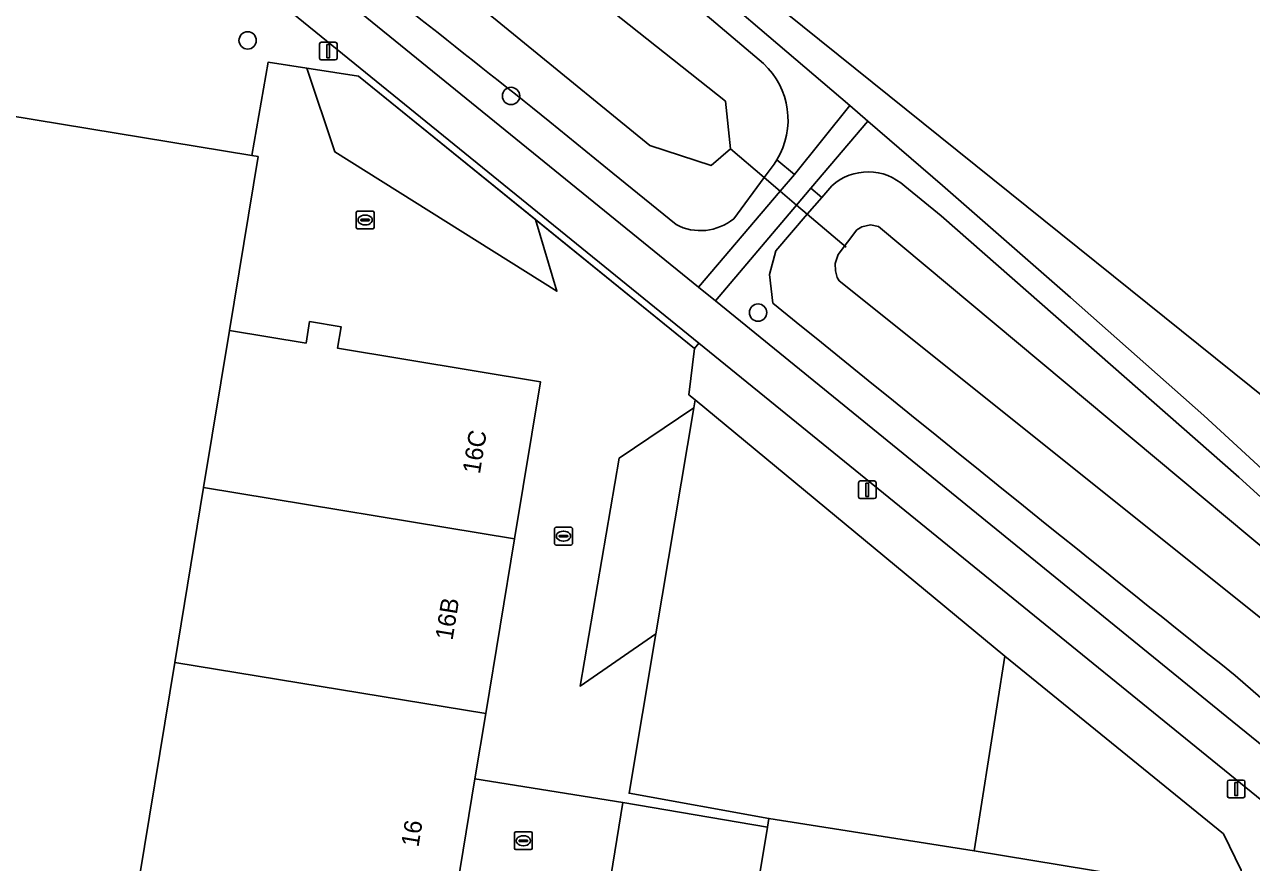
# Model space of a CAD drawing. Extents: x 163683 to 164494, y 382709 to 383872.
# Drawn here: x 164374.5 to 164443.8, y 383450 to 383497.3 of the extents above; entities that cross this region are included whole.
import ezdxf

# ---------------------------------------------------------------- set-up
doc = ezdxf.new("R2010")
doc.units = 0
for name, color, linetype in [('IMGEO_Boom', 7, 'Continuous'), ('IMGEO_Duiker', 7, 'Continuous'), ('IMGEO_Geluidsscherm', 7, 'Continuous'), ('IMGEO_Groenvoorziening', 7, 'Continuous'), ('IMGEO_Hek', 7, 'Continuous'), ('IMGEO_Kolk', 7, 'Continuous'), ('IMGEO_Lichtmast', 7, 'Continuous'), ('IMGEO_Oever', 7, 'Continuous'), ('IMGEO_Pand', 7, 'Continuous'), ('IMGEO_Pand_nummerreeks', 7, 'Continuous'), ('IMGEO_Parkeervlak_gesloten', 7, 'Continuous'), ('IMGEO_Parkeervlak_open', 7, 'Continuous'), ('IMGEO_Rijbaan_lokaal_open', 7, 'Continuous'), ('IMGEO_Rioolput', 7, 'Continuous'), ('IMGEO_Spoorbaan_halfverhard', 7, 'Continuous'), ('IMGEO_Voetpad_halfverhard', 7, 'Continuous'), ('IMGEO_Waterloop', 7, 'Continuous')]:
    doc.layers.add(name, color=color, linetype=linetype)

msp = doc.modelspace()

# ---------------------------------------------------------------- linework, layer by layer
at = {"layer": 'IMGEO_Boom'}
for centre in [(164387.117, 383496.42), (164401.991, 383493.284), (164415.942, 383481.055)]:
    msp.add_circle(centre, 0.489, dxfattribs=at)
at = {"layer": 'IMGEO_Duiker'}
msp.add_lwpolyline([(164414.382, 383490.303), (164416.29, 383488.678), (164417.197, 383487.905), (164418.119, 383487.12), (164418.724, 383486.606), (164420.913, 383484.741)], dxfattribs=at)
at = {"layer": 'IMGEO_Geluidsscherm'}
msp.add_lwpolyline([(164367.36, 383537.326), (164378.879, 383528.037), (164386.727, 383521.613), (164394.653, 383515.085), (164402.916, 383508.185), (164409.806, 383502.404), (164421.118, 383492.747), (164422.142, 383491.864), (164426.349, 383488.235), (164433.595, 383481.914), (164441.126, 383475.237), (164448.399, 383468.548), (164456.133, 383461.445), (164461.431, 383456.791), (164463.23, 383455.289), (164467.115, 383451.86), (164471.94, 383447.467), (164473.818, 383445.765)], dxfattribs=at)
at = {"layer": 'IMGEO_Groenvoorziening'}
for points in [[(164338.545, 383546.69), (164340.041, 383549.515), (164340.502, 383550.025), (164339.401, 383550.903), (164333.579, 383543.478), (164334.486, 383542.798), (164356.672, 383526.009), (164391.042, 383500), (164412.58, 383482.489), (164417.197, 383487.905), (164418.001, 383488.849), (164417.007, 383489.677), (164416.853, 383489.44), (164416.29, 383488.678), (164414.571, 383486.355)], [(164362.21, 383539.757), (164379.494, 383525.886), (164398.541, 383510.111), (164416.243, 383495.118)], [(164417.007, 383489.677), (164418.001, 383488.849), (164421.118, 383492.747), (164409.806, 383502.404), (164402.916, 383508.185), (164394.653, 383515.085), (164386.727, 383521.613), (164378.879, 383528.037), (164367.36, 383537.326)], [(164411.309, 383486.025), (164407.741, 383488.927), (164404.176, 383491.833)], [(164448.399, 383468.548), (164441.126, 383475.237), (164433.595, 383481.914), (164426.349, 383488.235), (164422.142, 383491.864), (164418.929, 383488.075), (164419.548, 383487.56), (164420.112, 383488.213)], [(164416.774, 383481.589), (164416.583, 383483.2), (164416.943, 383484.544), (164418.724, 383486.606), (164419.548, 383487.56), (164418.929, 383488.075), (164418.119, 383487.12), (164413.534, 383481.714), (164442.714, 383457.989), (164469.66, 383436.163), (164470.244, 383435.761)], [(164424.229, 383488.184), (164426.275, 383486.52), (164443.09, 383471.755), (164461.59, 383454.936), (164461.981, 383454.581), (164462.117, 383454.465), (164462.252, 383454.349), (164462.44, 383454.164), (164464.538, 383452.256), (164464.547, 383452.249), (164466.795, 383450.4)], [(164468.124, 383434.212), (164458.443, 383442.095), (164412.604, 383479.328), (164412.35, 383479.029), (164412.039, 383476.414), (164412.385, 383476.128), (164429.88, 383461.652), (164442.235, 383451.617), (164443.228, 383449.565), (164443.478, 383448.229), (164436.826, 383408.214), (164435.831, 383402.227), (164443.692, 383408.243), (164448.957, 383412.619), (164454.961, 383418.277), (164468.543, 383431.866)], [(164460.783, 383444.989), (164442.886, 383460.56)]]:
    msp.add_lwpolyline(points, dxfattribs=at)
for points in [[(164388.282, 383495.194), (164390.46, 383494.856), (164393.374, 383494.404), (164403.369, 383486.306), (164412.35, 383479.029), (164412.604, 383479.328), (164387.165, 383500), (164357.765, 383522.179), (164356.75, 383522.944), (164347.146, 383499.264), (164351.207, 383498.56), (164352.434, 383498.348), (164351.999, 383495.737), (164387.354, 383489.917)], [(164429.88, 383461.652), (164428.152, 383450.662), (164441.28, 383448.491), (164443.478, 383448.229), (164443.228, 383449.565), (164442.235, 383451.617)]]:
    msp.add_lwpolyline(points, close=True, dxfattribs=at)
for centre, radius, start, end in [((163335.455, 382153.2), 1712.923, 51.397261, 52.723493), ((164413.286, 383491.929), 4.349, 328.82228, 47.16362), ((164422.155, 383485.952), 3.047, 47.0968, 132.09604), ((164412.692, 383488.641), 2.959, 242.13903, 309.41431), ((166747.246, 386348.641), 3694.738, 230.894208, 231.414126)]:
    msp.add_arc(centre, radius, start, end, dxfattribs=at)
at = {"layer": 'IMGEO_Hek'}
for points in [[(164387.354, 383489.917), (164388.282, 383495.194), (164393.374, 383494.404), (164412.35, 383479.029)], [(164412.35, 383479.029), (164412.039, 383476.414), (164412.385, 383476.128)], [(164416.558, 383452.495), (164408.661, 383453.916)]]:
    msp.add_lwpolyline(points, dxfattribs=at)
at = {"layer": 'IMGEO_Kolk'}
for p, q in [((164393.252, 383485.854), (164393.252, 383486.706)), ((164393.327, 383486.78), (164394.179, 383486.78)), ((164393.511, 383486.274), (164393.511, 383486.286)), ((164393.949, 383486.237), (164393.551, 383486.237)), ((164393.554, 383486.323), (164393.952, 383486.323)), ((164393.74, 383486.56), (164393.765, 383486.56)), ((164393.995, 383486.286), (164393.995, 383486.274)), ((164394.253, 383486.706), (164394.253, 383485.854)), ((164394.179, 383485.78), (164393.327, 383485.78)), ((164393.763, 383486), (164393.738, 383486)), ((164404.453, 383468.004), (164404.453, 383468.856)), ((164404.528, 383468.93), (164405.38, 383468.93)), ((164405.454, 383468.856), (164405.454, 383468.004)), ((164404.712, 383468.424), (164404.712, 383468.436)), ((164405.15, 383468.387), (164404.752, 383468.387)), ((164404.755, 383468.473), (164405.153, 383468.473)), ((164404.964, 383468.15), (164404.939, 383468.15)), ((164404.941, 383468.71), (164404.966, 383468.71)), ((164405.196, 383468.436), (164405.196, 383468.424)), ((164405.38, 383467.93), (164404.528, 383467.93))]:
    msp.add_line(p, q, dxfattribs=at)
for points in [[(164393.252, 383485.854), (164393.252, 383486.706)], [(164393.327, 383486.78), (164394.179, 383486.78)], [(164394.253, 383486.706), (164394.253, 383485.854)], [(164394.179, 383485.78), (164393.327, 383485.78)], [(164404.453, 383468.004), (164404.453, 383468.856)], [(164404.528, 383468.93), (164405.38, 383468.93)], [(164405.454, 383468.856), (164405.454, 383468.004)], [(164405.38, 383467.93), (164404.528, 383467.93)]]:
    msp.add_lwpolyline(points, dxfattribs=at)
for centre, radius, start, end in [((164393.329, 383486.704), 0.0765, 91.55205, 178.44795), ((164393.329, 383486.704), 0.0765, 91.55205, 178.44795), ((164393.551, 383486.283), 0.0403, 85.87752, 175.75265), ((164393.548, 383486.273), 0.0366, 178.93798, 274.71019), ((164393.952, 383486.28), 0.043, 264.86636, 352.45326), ((164393.956, 383486.285), 0.0386, 1.73085, 96.63898), ((164394.177, 383486.704), 0.0765, 1.55205, 88.44795), ((164394.177, 383486.704), 0.0765, 1.55205, 88.44795), ((164393.329, 383485.856), 0.0765, 181.55205, 268.44795), ((164393.329, 383485.856), 0.0765, 181.55205, 268.44795), ((164394.177, 383485.856), 0.0765, 271.55205, 358.44795), ((164394.177, 383485.856), 0.0765, 271.55205, 358.44795), ((164404.53, 383468.854), 0.0765, 91.55205, 178.44795), ((164404.53, 383468.854), 0.0765, 91.55205, 178.44795), ((164405.378, 383468.854), 0.0765, 1.55205, 88.44795), ((164405.378, 383468.854), 0.0765, 1.55205, 88.44795), ((164404.752, 383468.433), 0.0403, 85.87752, 175.75265), ((164404.749, 383468.423), 0.0366, 178.93798, 274.71019), ((164405.153, 383468.43), 0.043, 264.86636, 352.45326), ((164405.157, 383468.435), 0.0386, 1.73085, 96.63898), ((164404.53, 383468.006), 0.0765, 181.55205, 268.44795), ((164404.53, 383468.006), 0.0765, 181.55205, 268.44795), ((164405.378, 383468.006), 0.0765, 271.55205, 358.44795), ((164405.378, 383468.006), 0.0765, 271.55205, 358.44795)]:
    msp.add_arc(centre, radius, start, end, dxfattribs=at)
for centre, major_axis, ratio, start_param, end_param in [((164393.739, 383486.28), (-0.387, 0.002), 0.722429, 4.712389, 7.853982), ((164393.764, 383486.28), (-0.39, 0.002), 0.717154, 1.570796, 4.712389), ((164404.94, 383468.43), (-0.387, 0.002), 0.722429, 4.712389, 7.853982), ((164404.965, 383468.43), (-0.39, 0.002), 0.717154, 1.570796, 4.712389)]:
    msp.add_ellipse(centre, major_axis=major_axis, ratio=ratio, start_param=start_param, end_param=end_param, dxfattribs=at)
at = {"layer": 'IMGEO_Lichtmast'}
for p, q in [((164391.177, 383495.421), (164391.177, 383496.221)), ((164391.177, 383496.221), (164391.177, 383495.421)), ((164391.277, 383496.321), (164392.067, 383496.321)), ((164392.067, 383496.321), (164391.277, 383496.321)), ((164392.167, 383496.221), (164392.167, 383495.421)), ((164392.167, 383495.421), (164392.167, 383496.221)), ((164392.067, 383495.321), (164391.277, 383495.321)), ((164391.277, 383495.321), (164392.067, 383495.321)), ((164421.617, 383470.647), (164421.617, 383471.447)), ((164421.617, 383471.447), (164421.617, 383470.647)), ((164421.717, 383471.547), (164422.507, 383471.547)), ((164422.507, 383471.547), (164421.717, 383471.547)), ((164422.607, 383471.447), (164422.607, 383470.647)), ((164422.607, 383470.647), (164422.607, 383471.447)), ((164422.507, 383470.547), (164421.717, 383470.547)), ((164421.717, 383470.547), (164422.507, 383470.547)), ((164442.449, 383453.754), (164442.449, 383454.554)), ((164442.449, 383454.554), (164442.449, 383453.754)), ((164442.549, 383454.654), (164443.339, 383454.654)), ((164443.339, 383454.654), (164442.549, 383454.654)), ((164443.439, 383454.554), (164443.439, 383453.754)), ((164443.439, 383453.754), (164443.439, 383454.554)), ((164443.339, 383453.654), (164442.549, 383453.654)), ((164442.549, 383453.654), (164443.339, 383453.654))]:
    msp.add_line(p, q, dxfattribs=at)
for points in [[(164391.597, 383496.196), (164391.747, 383496.196), (164391.747, 383495.446), (164391.597, 383495.446), (164391.597, 383496.196)], [(164422.037, 383471.422), (164422.187, 383471.422), (164422.187, 383470.672), (164422.037, 383470.672), (164422.037, 383471.422)], [(164442.869, 383454.529), (164443.019, 383454.529), (164443.019, 383453.779), (164442.869, 383453.779), (164442.869, 383454.529)]]:
    msp.add_lwpolyline(points, dxfattribs=at)
for centre, start, end in [((164391.277, 383496.221), 90, 180), ((164391.277, 383496.221), 90, 180), ((164392.067, 383496.221), 0, 90), ((164392.067, 383496.221), 360, 90), ((164391.277, 383495.421), 180, 270), ((164391.277, 383495.421), 180, 270), ((164392.067, 383495.421), 270, 0), ((164392.067, 383495.421), 270, 0), ((164421.717, 383471.447), 90, 180), ((164421.717, 383471.447), 90, 180), ((164422.507, 383471.447), 0, 90), ((164422.507, 383471.447), 360, 90), ((164421.717, 383470.647), 180, 270), ((164421.717, 383470.647), 180, 270), ((164422.507, 383470.647), 270, 0), ((164422.507, 383470.647), 270, 0), ((164442.549, 383454.554), 90, 180), ((164442.549, 383454.554), 90, 180), ((164443.339, 383454.554), 0, 90), ((164443.339, 383454.554), 360, 90), ((164442.549, 383453.754), 180, 270), ((164442.549, 383453.754), 180, 270), ((164443.339, 383453.754), 270, 0), ((164443.339, 383453.754), 270, 0)]:
    msp.add_arc(centre, 0.1, start, end, dxfattribs=at)
at = {"layer": 'IMGEO_Oever'}
for points in [[(164416.243, 383495.118), (164398.541, 383510.111), (164379.494, 383525.886), (164362.21, 383539.757), (164348.591, 383550.503)], [(164404.176, 383491.833), (164407.741, 383488.927), (164411.309, 383486.025)], [(164414.571, 383486.355), (164416.29, 383488.678), (164416.853, 383489.44), (164417.007, 383489.677)], [(164420.112, 383488.213), (164419.548, 383487.56), (164418.724, 383486.606), (164416.943, 383484.544), (164416.583, 383483.2), (164416.774, 383481.589)], [(164464.547, 383452.249), (164464.538, 383452.256), (164462.44, 383454.164), (164462.252, 383454.349), (164462.117, 383454.465), (164461.981, 383454.581), (164461.59, 383454.936), (164443.09, 383471.755), (164426.275, 383486.52), (164424.229, 383488.184)], [(164442.886, 383460.56), (164460.783, 383444.989)]]:
    msp.add_lwpolyline(points, dxfattribs=at)
for points in [[(164344.701, 383549.131), (164348.803, 383546.557), (164368.019, 383531.024), (164402.762, 383501.992), (164414.101, 383492.983), (164414.382, 383490.303), (164413.297, 383489.363), (164409.839, 383490.489), (164387.965, 383508.347), (164358.372, 383531.112), (164343.575, 383541.569), (164340.841, 383545.511), (164341.967, 383548.407)], [(164460.684, 383454.227), (164458.535, 383451.858), (164458.129, 383452.261), (164458.36, 383452.521), (164458.225, 383452.65), (164457.454, 383451.856), (164456.825, 383452.431), (164457.587, 383453.196), (164420.53, 383482.851), (164420.41, 383483.041), (164420.306, 383483.42), (164420.289, 383483.816), (164420.461, 383484.333), (164421.529, 383485.728), (164421.805, 383485.901), (164422.287, 383486.004), (164422.752, 383485.918)]]:
    msp.add_lwpolyline(points, close=True, dxfattribs=at)
for centre, radius, start, end in [((163335.455, 382153.2), 1712.923, 51.397261, 52.723493), ((164413.286, 383491.929), 4.349, 328.82228, 47.16362), ((164422.155, 383485.952), 3.047, 47.0968, 132.09604), ((164412.692, 383488.641), 2.959, 242.13903, 309.41431), ((166747.246, 386348.641), 3694.738, 230.894208, 231.414126)]:
    msp.add_arc(centre, radius, start, end, dxfattribs=at)
at = {"layer": 'IMGEO_Pand'}
for points in [[(164383.007, 383461.303), (164384.631, 383471.174), (164386.09, 383480.041), (164387.706, 383489.859), (164387.354, 383489.917), (164351.999, 383495.737), (164345.024, 383453.367), (164356.144, 383451.536), (164361.285, 383450.69), (164374.084, 383448.583), (164379.06, 383447.764), (164380.734, 383447.488)], [(164386.09, 383480.041), (164384.631, 383471.174), (164402.187, 383468.286), (164403.646, 383477.151), (164392.193, 383479.036), (164392.393, 383480.25), (164390.617, 383480.542), (164390.417, 383479.329)], [(164383.007, 383461.303), (164400.562, 383458.415), (164402.187, 383468.286), (164384.631, 383471.174)], [(164383.007, 383461.303), (164380.734, 383447.488), (164381.818, 383447.31), (164387.031, 383446.452), (164398.288, 383444.599), (164399.955, 383454.725), (164400.562, 383458.415)], [(164414.331, 383439.096), (164439.04, 383435.015), (164441.28, 383448.491), (164428.152, 383450.662), (164416.558, 383452.495), (164416.474, 383451.989)]]:
    msp.add_lwpolyline(points, close=True, dxfattribs=at)
at = {"layer": 'IMGEO_Parkeervlak_gesloten'}
msp.add_lwpolyline([(164420.809, 383410.761), (164409.92, 383412.562), (164412.123, 383425.814), (164414.331, 383439.096), (164416.474, 383451.989), (164408.298, 383453.387), (164406.727, 383443.638), (164405.814, 383437.97), (164405.093, 383433.498), (164404.258, 383428.309), (164403.874, 383425.926), (164401.938, 383413.91), (164399.775, 383400.479), (164403.717, 383399.885), (164418.461, 383397.661)], close=True, dxfattribs=at)
at = {"layer": 'IMGEO_Parkeervlak_open'}
for points in [[(164393.374, 383494.404), (164390.46, 383494.856), (164392.034, 383490.123), (164404.578, 383482.255), (164403.369, 383486.306)], [(164429.88, 383461.652), (164412.385, 383476.128), (164412.309, 383475.676), (164410.169, 383462.911), (164408.661, 383453.916), (164416.558, 383452.495), (164428.152, 383450.662)], [(164412.309, 383475.676), (164408.104, 383472.84), (164405.89, 383459.963), (164410.169, 383462.911)]]:
    msp.add_lwpolyline(points, close=True, dxfattribs=at)
at = {"layer": 'IMGEO_Rijbaan_lokaal_open'}
for points in [[(164390.46, 383494.856), (164388.282, 383495.194), (164387.354, 383489.917), (164387.706, 383489.859), (164386.09, 383480.041), (164390.417, 383479.329), (164390.617, 383480.542), (164392.393, 383480.25), (164392.193, 383479.036), (164403.646, 383477.151), (164402.187, 383468.286), (164400.562, 383458.415), (164399.955, 383454.725), (164408.298, 383453.387), (164416.474, 383451.989), (164416.558, 383452.495), (164408.661, 383453.916), (164410.169, 383462.911), (164405.89, 383459.963), (164408.104, 383472.84), (164412.309, 383475.676), (164412.385, 383476.128), (164412.039, 383476.414), (164412.35, 383479.029), (164403.369, 383486.306), (164404.578, 383482.255), (164392.034, 383490.123)], [(164399.955, 383454.725), (164398.288, 383444.599), (164387.031, 383446.452), (164386.794, 383444.487), (164404.57, 383441.561), (164404.957, 383443.927), (164406.727, 383443.638), (164408.298, 383453.387)]]:
    msp.add_lwpolyline(points, close=True, dxfattribs=at)
at = {"layer": 'IMGEO_Rioolput'}
for p, q in [((164402.187, 383450.804), (164402.187, 383451.656)), ((164402.262, 383451.73), (164403.114, 383451.73)), ((164402.675, 383451.51), (164402.7, 383451.51)), ((164403.188, 383451.656), (164403.188, 383450.804)), ((164402.446, 383451.224), (164402.446, 383451.236)), ((164402.884, 383451.187), (164402.486, 383451.187)), ((164402.489, 383451.273), (164402.887, 383451.273)), ((164402.698, 383450.95), (164402.673, 383450.95)), ((164402.93, 383451.236), (164402.93, 383451.224)), ((164403.114, 383450.73), (164402.262, 383450.73))]:
    msp.add_line(p, q, dxfattribs=at)
for points in [[(164402.187, 383450.804), (164402.187, 383451.656)], [(164402.262, 383451.73), (164403.114, 383451.73)], [(164403.188, 383451.656), (164403.188, 383450.804)], [(164403.114, 383450.73), (164402.262, 383450.73)]]:
    msp.add_lwpolyline(points, dxfattribs=at)
for centre, radius, start, end in [((164402.264, 383451.654), 0.0765, 91.55205, 178.44795), ((164402.264, 383451.654), 0.0765, 91.55205, 178.44795), ((164403.112, 383451.654), 0.0765, 1.55205, 88.44795), ((164403.112, 383451.654), 0.0765, 1.55205, 88.44795), ((164402.264, 383450.806), 0.0765, 181.55205, 268.44795), ((164402.264, 383450.806), 0.0765, 181.55205, 268.44795), ((164402.486, 383451.233), 0.0403, 85.87752, 175.75265), ((164402.483, 383451.223), 0.0366, 178.93798, 274.71019), ((164402.887, 383451.23), 0.043, 264.86636, 352.45326), ((164402.891, 383451.235), 0.0386, 1.73085, 96.63898), ((164403.112, 383450.806), 0.0765, 271.55205, 358.44795), ((164403.112, 383450.806), 0.0765, 271.55205, 358.44795)]:
    msp.add_arc(centre, radius, start, end, dxfattribs=at)
for centre, major_axis, ratio, start_param, end_param in [((164402.674, 383451.23), (-0.387, 0.002), 0.722429, 4.712389, 7.853982), ((164402.699, 383451.23), (-0.39, 0.002), 0.717154, 1.570796, 4.712389)]:
    msp.add_ellipse(centre, major_axis=major_axis, ratio=ratio, start_param=start_param, end_param=end_param, dxfattribs=at)
at = {"layer": 'IMGEO_Spoorbaan_halfverhard'}
for points in [[(164453.48, 383469.063), (164364.966, 383540.209)], [(164409.806, 383502.404), (164421.118, 383492.747), (164422.142, 383491.864), (164426.349, 383488.235), (164433.595, 383481.914), (164441.126, 383475.237), (164448.399, 383468.548)]]:
    msp.add_lwpolyline(points, dxfattribs=at)
at = {"layer": 'IMGEO_Voetpad_halfverhard'}
for points in [[(164413.534, 383481.714), (164412.58, 383482.489), (164391.042, 383500), (164356.672, 383526.009), (164334.486, 383542.798), (164333.579, 383543.478), (164332.699, 383544.138), (164304.43, 383565.326), (164300.779, 383564.259), (164299.212, 383563.801), (164290.899, 383560.55), (164292.353, 383558.328), (164302.894, 383562.477)], [(164335.51, 383538.966), (164355.734, 383523.71), (164356.75, 383522.944), (164357.765, 383522.179), (164387.165, 383500), (164412.604, 383479.328), (164458.443, 383442.095), (164468.124, 383434.212)], [(164470.244, 383435.761), (164469.66, 383436.163), (164442.714, 383457.989), (164413.534, 383481.714)]]:
    msp.add_lwpolyline(points, dxfattribs=at)
msp.add_lwpolyline([(164418.001, 383488.849), (164417.197, 383487.905), (164412.58, 383482.489), (164413.534, 383481.714), (164418.119, 383487.12), (164418.929, 383488.075), (164422.142, 383491.864), (164421.118, 383492.747)], close=True, dxfattribs=at)
at = {"layer": 'IMGEO_Waterloop'}
for points in [[(164368.019, 383531.024), (164348.803, 383546.557), (164344.701, 383549.131), (164341.967, 383548.407), (164340.841, 383545.511), (164343.575, 383541.569), (164358.372, 383531.112), (164387.965, 383508.347), (164409.839, 383490.489), (164413.297, 383489.363), (164414.382, 383490.303), (164414.101, 383492.983), (164402.762, 383501.992)], [(164460.684, 383454.227), (164422.752, 383485.918), (164422.287, 383486.004), (164421.805, 383485.901), (164421.529, 383485.728), (164420.461, 383484.333), (164420.289, 383483.816), (164420.306, 383483.42), (164420.41, 383483.041), (164420.53, 383482.851), (164457.587, 383453.196), (164456.825, 383452.431), (164457.454, 383451.856), (164458.225, 383452.65), (164458.36, 383452.521), (164458.129, 383452.261), (164458.535, 383451.858)]]:
    msp.add_lwpolyline(points, close=True, dxfattribs=at)

# ---------------------------------------------------------------- texts
at = {"layer": 'IMGEO_Pand_nummerreeks'}
for s, p in [('16C', (164400.229, 383471.904)), ('16B', (164398.683, 383462.511)), ('16', (164396.76, 383450.835))]:
    msp.add_text(s, height=1, rotation=80.65527, dxfattribs=at).set_placement(p)

doc.saveas('drawing.dxf')
